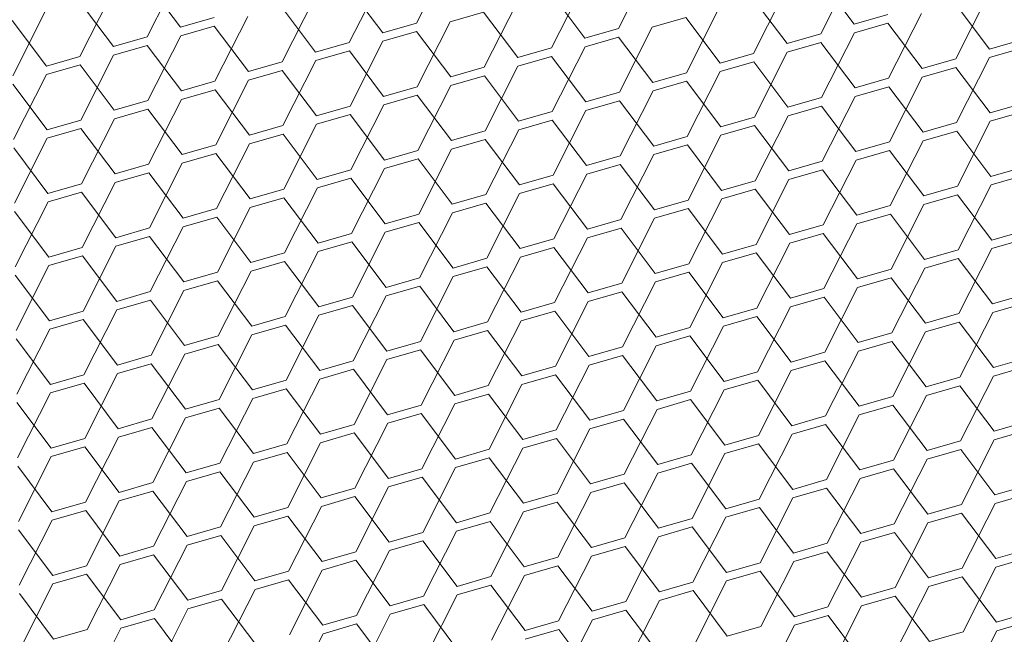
# Model space of a CAD drawing. Header units: millimetres. Extents: x 3925 to 5043, y -86 to 778.
# Tile 395 of 439: x 4937.19 to 4943.7, y 537.34 to 541.4. Entities that reach past the tile are written whole.
import ezdxf

# ---------------------------------------------------------------- set-up
doc = ezdxf.new("R2010")
doc.units = ezdxf.units.MM
doc.header["$LTSCALE"] = 46.255
doc.layers.add('H30K-DUST-FIDXF_CONTINUOUS_LINE', color=7, linetype='CONTINUOUS')

msp = doc.modelspace()

# ---------------------------------------------------------------- linework, layer by layer
at = {"layer": 'H30K-DUST-FIDXF_CONTINUOUS_LINE', "color": 7, "linetype": 'Continuous', "lineweight": 0}
for p, q in [((4939.8089, 541.3808), (4940.0262, 541.8095)), ((4941.1456, 541.3447), (4941.3628, 541.7733)), ((4938.0285, 541.2887), (4938.2458, 541.7173)), ((4942.4822, 541.3085), (4942.6995, 541.7372)), ((4938.2504, 541.3528), (4938.0239, 541.6532)), ((4939.3651, 541.2525), (4939.5824, 541.6812)), ((4940.7018, 541.2164), (4940.9191, 541.6451)), ((4942.7041, 541.3727), (4942.4776, 541.6731)), ((4937.5847, 541.1604), (4937.802, 541.5891)), ((4939.587, 541.3167), (4939.3605, 541.6171)), ((4940.9237, 541.2805), (4940.6972, 541.5809)), ((4942.0384, 541.1803), (4942.2557, 541.6089)), ((4937.8066, 541.2245), (4937.5801, 541.5249)), ((4938.9214, 541.1243), (4939.1386, 541.5529)), ((4940.258, 541.0881), (4940.4753, 541.5168)), ((4942.2603, 541.2444), (4942.0338, 541.5448)), ((4943.3751, 541.1441), (4943.5924, 541.5728)), ((4937.141, 541.0321), (4937.3582, 541.4608)), ((4939.1433, 541.1884), (4938.9168, 541.4888)), ((4940.2534, 541.4527), (4940.0315, 541.3885)), ((4940.4799, 541.1523), (4940.2534, 541.4527)), ((4941.5947, 541.052), (4941.8119, 541.4807)), ((4943.597, 541.2083), (4943.3705, 541.5087)), ((4937.3628, 541.0963), (4937.1363, 541.3967)), ((4938.2504, 541.3528), (4938.4723, 541.4169)), ((4938.4776, 540.996), (4938.6949, 541.4247)), ((4939.8142, 540.9599), (4940.0315, 541.3885)), ((4941.5901, 541.4165), (4941.3682, 541.3524)), ((4941.8166, 541.1161), (4941.5901, 541.4165)), ((4942.7041, 541.3727), (4942.926, 541.4368)), ((4942.9313, 541.0159), (4943.1486, 541.4445)), ((4938.473, 541.3605), (4938.2511, 541.2964)), ((4938.6995, 541.0601), (4938.473, 541.3605)), ((4939.587, 541.3167), (4939.8089, 541.3808)), ((4939.8096, 541.3244), (4939.5877, 541.2603)), ((4940.0361, 541.024), (4939.8096, 541.3244)), ((4940.9237, 541.2805), (4941.1456, 541.3447)), ((4941.1509, 540.9237), (4941.3682, 541.3524)), ((4942.4875, 540.8876), (4942.7048, 541.3163)), ((4942.9267, 541.3804), (4942.7048, 541.3163)), ((4943.1532, 541.08), (4942.9267, 541.3804)), ((4937.8066, 541.2245), (4938.0285, 541.2887)), ((4938.0338, 540.8677), (4938.2511, 541.2964)), ((4939.1433, 541.1884), (4939.3651, 541.2525)), ((4939.3705, 540.8316), (4939.5877, 541.2603)), ((4941.1463, 541.2883), (4940.9244, 541.2241)), ((4941.3728, 540.9879), (4941.1463, 541.2883)), ((4942.2603, 541.2444), (4942.4822, 541.3085)), ((4942.4829, 541.2521), (4942.261, 541.188)), ((4942.7094, 540.9517), (4942.4829, 541.2521)), ((4943.597, 541.2083), (4943.8189, 541.2724)), ((4938.0292, 541.2323), (4937.8073, 541.1681)), ((4938.2557, 540.9319), (4938.0292, 541.2323)), ((4939.3659, 541.1961), (4939.144, 541.132)), ((4939.5924, 540.8957), (4939.3659, 541.1961)), ((4940.4799, 541.1523), (4940.7018, 541.2164)), ((4940.7071, 540.7955), (4940.9244, 541.2241)), ((4942.0438, 540.7593), (4942.261, 541.188)), ((4943.8196, 541.216), (4943.5977, 541.1519)), ((4937.3628, 541.0963), (4937.5847, 541.1604)), ((4937.5901, 540.7395), (4937.8073, 541.1681)), ((4938.6995, 541.0601), (4938.9214, 541.1243)), ((4938.9267, 540.7033), (4939.144, 541.132)), ((4940.7025, 541.16), (4940.4806, 541.0959)), ((4940.929, 540.8596), (4940.7025, 541.16)), ((4941.8166, 541.1161), (4942.0384, 541.1803)), ((4942.0392, 541.1239), (4941.8173, 541.0597)), ((4942.2657, 540.8235), (4942.0392, 541.1239)), ((4943.1532, 541.08), (4943.3751, 541.1441)), ((4943.3804, 540.7232), (4943.5977, 541.1519)), ((4937.5854, 541.104), (4937.3636, 541.0399)), ((4937.8119, 540.8036), (4937.5854, 541.104)), ((4938.9221, 541.0679), (4938.7002, 541.0037)), ((4939.1486, 540.7675), (4938.9221, 541.0679)), ((4940.0361, 541.024), (4940.258, 541.0881)), ((4940.2634, 540.6672), (4940.4806, 541.0959)), ((4941.6, 540.6311), (4941.8173, 541.0597)), ((4943.3758, 541.0877), (4943.1539, 541.0236)), ((4943.6023, 540.7873), (4943.3758, 541.0877)), ((4937.1463, 540.6112), (4937.3636, 541.0399)), ((4938.2557, 540.9319), (4938.4776, 540.996)), ((4938.4829, 540.5751), (4938.7002, 541.0037)), ((4940.2587, 541.0317), (4940.0368, 540.9676)), ((4940.4852, 540.7313), (4940.2587, 541.0317)), ((4941.3728, 540.9879), (4941.5947, 541.052)), ((4941.5954, 540.9956), (4941.3735, 540.9315)), ((4941.8219, 540.6952), (4941.5954, 540.9956)), ((4942.7094, 540.9517), (4942.9313, 541.0159)), ((4942.9366, 540.5949), (4943.1539, 541.0236)), ((4937.3682, 540.6753), (4937.1417, 540.9757)), ((4938.4783, 540.9396), (4938.2564, 540.8755)), ((4938.7048, 540.6392), (4938.4783, 540.9396)), ((4939.5924, 540.8957), (4939.8142, 540.9599)), ((4939.8196, 540.5389), (4940.0368, 540.9676)), ((4941.1562, 540.5028), (4941.3735, 540.9315)), ((4942.932, 540.9595), (4942.7101, 540.8953)), ((4943.1585, 540.6591), (4942.932, 540.9595)), ((4937.8119, 540.8036), (4938.0338, 540.8677)), ((4938.0392, 540.4468), (4938.2564, 540.8755)), ((4939.815, 540.9035), (4939.5931, 540.8393)), ((4940.0415, 540.6031), (4939.815, 540.9035)), ((4940.929, 540.8596), (4941.1509, 540.9237)), ((4941.1516, 540.8673), (4940.9297, 540.8032)), ((4941.3781, 540.5669), (4941.1516, 540.8673)), ((4942.2657, 540.8235), (4942.4875, 540.8876)), ((4942.4929, 540.4667), (4942.7101, 540.8953)), ((4938.0345, 540.8113), (4937.8127, 540.7472)), ((4938.261, 540.5109), (4938.0345, 540.8113)), ((4939.1486, 540.7675), (4939.3705, 540.8316)), ((4939.3758, 540.4107), (4939.5931, 540.8393)), ((4940.4852, 540.7313), (4940.7071, 540.7955)), ((4940.7125, 540.3745), (4940.9297, 540.8032)), ((4942.4883, 540.8312), (4942.2664, 540.7671)), ((4942.7148, 540.5308), (4942.4883, 540.8312)), ((4943.6023, 540.7873), (4943.8242, 540.8515)), ((4943.8249, 540.7951), (4943.603, 540.7309)), ((4937.3682, 540.6753), (4937.5901, 540.7395)), ((4937.5954, 540.3185), (4937.8127, 540.7472)), ((4939.3712, 540.7752), (4939.1493, 540.7111)), ((4939.5977, 540.4748), (4939.3712, 540.7752)), ((4940.7078, 540.7391), (4940.486, 540.6749)), ((4940.9343, 540.4387), (4940.7078, 540.7391)), ((4941.8219, 540.6952), (4942.0438, 540.7593)), ((4942.0491, 540.3384), (4942.2664, 540.7671)), ((4943.3857, 540.3023), (4943.603, 540.7309)), ((4937.5908, 540.6831), (4937.3689, 540.6189)), ((4937.8173, 540.3827), (4937.5908, 540.6831)), ((4938.7048, 540.6392), (4938.9267, 540.7033)), ((4938.932, 540.2824), (4939.1493, 540.7111)), ((4940.0415, 540.6031), (4940.2634, 540.6672)), ((4940.2687, 540.2463), (4940.486, 540.6749)), ((4942.0445, 540.7029), (4941.8226, 540.6388)), ((4942.271, 540.4025), (4942.0445, 540.7029)), ((4943.1585, 540.6591), (4943.3804, 540.7232)), ((4943.3811, 540.6668), (4943.1592, 540.6027)), ((4943.6076, 540.3664), (4943.3811, 540.6668)), ((4937.1516, 540.1903), (4937.3689, 540.6189)), ((4938.9274, 540.6469), (4938.7055, 540.5828)), ((4939.1539, 540.3465), (4938.9274, 540.6469)), ((4940.2641, 540.6108), (4940.0422, 540.5467)), ((4940.4906, 540.3104), (4940.2641, 540.6108)), ((4941.3781, 540.5669), (4941.6, 540.6311)), ((4941.6053, 540.2101), (4941.8226, 540.6388)), ((4942.942, 540.174), (4943.1592, 540.6027)), ((4937.3735, 540.2544), (4937.147, 540.5548)), ((4938.261, 540.5109), (4938.4829, 540.5751)), ((4938.4883, 540.1541), (4938.7055, 540.5828)), ((4939.5977, 540.4748), (4939.8196, 540.5389)), ((4939.8249, 540.118), (4940.0422, 540.5467)), ((4941.6007, 540.5747), (4941.3788, 540.5105)), ((4941.8272, 540.2743), (4941.6007, 540.5747)), ((4942.7148, 540.5308), (4942.9366, 540.5949)), ((4942.9374, 540.5385), (4942.7155, 540.4744)), ((4943.1639, 540.2381), (4942.9374, 540.5385)), ((4938.4836, 540.5187), (4938.2618, 540.4545)), ((4938.7101, 540.2183), (4938.4836, 540.5187)), ((4939.8203, 540.4825), (4939.5984, 540.4184)), ((4940.0468, 540.1821), (4939.8203, 540.4825)), ((4940.9343, 540.4387), (4941.1562, 540.5028)), ((4941.1616, 540.0819), (4941.3788, 540.5105)), ((4942.4982, 540.0457), (4942.7155, 540.4744)), ((4937.8173, 540.3827), (4938.0392, 540.4468)), ((4938.0445, 540.0259), (4938.2618, 540.4545)), ((4939.1539, 540.3465), (4939.3758, 540.4107)), ((4939.3811, 539.9897), (4939.5984, 540.4184)), ((4941.1569, 540.4464), (4940.9351, 540.3823)), ((4941.3834, 540.146), (4941.1569, 540.4464)), ((4942.271, 540.4025), (4942.4929, 540.4667)), ((4942.4936, 540.4103), (4942.2717, 540.3461)), ((4942.7201, 540.1099), (4942.4936, 540.4103)), ((4943.6076, 540.3664), (4943.8295, 540.4305)), ((4938.0399, 540.3904), (4937.818, 540.3263)), ((4938.2664, 540.09), (4938.0399, 540.3904)), ((4939.3765, 540.3543), (4939.1546, 540.2901)), ((4939.603, 540.0539), (4939.3765, 540.3543)), ((4940.4906, 540.3104), (4940.7125, 540.3745)), ((4940.7178, 539.9536), (4940.9351, 540.3823)), ((4942.0544, 539.9175), (4942.2717, 540.3461)), ((4943.8302, 540.3741), (4943.6083, 540.31)), ((4937.3735, 540.2544), (4937.5954, 540.3185)), ((4937.6007, 539.8976), (4937.818, 540.3263)), ((4938.7101, 540.2183), (4938.932, 540.2824)), ((4938.9374, 539.8615), (4939.1546, 540.2901)), ((4940.7132, 540.3181), (4940.4913, 540.254)), ((4940.9397, 540.0177), (4940.7132, 540.3181)), ((4941.8272, 540.2743), (4942.0491, 540.3384)), ((4942.0498, 540.282), (4941.8279, 540.2179)), ((4942.2763, 539.9816), (4942.0498, 540.282)), ((4943.1639, 540.2381), (4943.3857, 540.3023)), ((4943.3911, 539.8813), (4943.6083, 540.31)), ((4937.5961, 540.2621), (4937.3742, 540.198)), ((4937.8226, 539.9617), (4937.5961, 540.2621)), ((4938.9328, 540.226), (4938.7109, 540.1619)), ((4939.1593, 539.9256), (4938.9328, 540.226)), ((4940.0468, 540.1821), (4940.2687, 540.2463)), ((4940.274, 539.8253), (4940.4913, 540.254)), ((4941.3834, 540.146), (4941.6053, 540.2101)), ((4941.6107, 539.7892), (4941.8279, 540.2179)), ((4943.3865, 540.2459), (4943.1646, 540.1817)), ((4943.613, 539.9455), (4943.3865, 540.2459)), ((4937.1569, 539.7693), (4937.3742, 540.198)), ((4938.2664, 540.09), (4938.4883, 540.1541)), ((4938.4936, 539.7332), (4938.7109, 540.1619)), ((4940.2694, 540.1899), (4940.0475, 540.1257)), ((4940.4959, 539.8895), (4940.2694, 540.1899)), ((4941.606, 540.1537), (4941.3842, 540.0896)), ((4941.8325, 539.8533), (4941.606, 540.1537)), ((4942.7201, 540.1099), (4942.942, 540.174)), ((4942.9473, 539.7531), (4943.1646, 540.1817)), ((4937.3788, 539.8335), (4937.1523, 540.1339)), ((4938.489, 540.0977), (4938.2671, 540.0336)), ((4938.7155, 539.7973), (4938.489, 540.0977)), ((4939.603, 540.0539), (4939.8249, 540.118)), ((4939.8302, 539.6971), (4940.0475, 540.1257)), ((4940.9397, 540.0177), (4941.1616, 540.0819)), ((4941.1669, 539.6609), (4941.3842, 540.0896)), ((4942.9427, 540.1176), (4942.7208, 540.0535)), ((4943.1692, 539.8172), (4942.9427, 540.1176)), ((4937.8226, 539.9617), (4938.0445, 540.0259)), ((4938.0498, 539.6049), (4938.2671, 540.0336)), ((4939.8256, 540.0616), (4939.6037, 539.9975)), ((4940.0521, 539.7612), (4939.8256, 540.0616)), ((4941.1623, 540.0255), (4940.9404, 539.9613)), ((4941.3888, 539.7251), (4941.1623, 540.0255)), ((4942.2763, 539.9816), (4942.4982, 540.0457)), ((4942.5035, 539.6248), (4942.7208, 540.0535)), ((4938.0452, 539.9695), (4937.8233, 539.9053)), ((4938.2717, 539.6691), (4938.0452, 539.9695)), ((4939.1593, 539.9256), (4939.3811, 539.9897)), ((4939.3865, 539.5688), (4939.6037, 539.9975)), ((4940.4959, 539.8895), (4940.7178, 539.9536)), ((4940.7231, 539.5327), (4940.9404, 539.9613)), ((4942.4989, 539.9893), (4942.277, 539.9252)), ((4942.7254, 539.6889), (4942.4989, 539.9893)), ((4943.613, 539.9455), (4943.8349, 540.0096)), ((4943.8356, 539.9532), (4943.6137, 539.8891)), ((4937.3788, 539.8335), (4937.6007, 539.8976)), ((4937.6061, 539.4767), (4937.8233, 539.9053)), ((4939.3819, 539.9333), (4939.16, 539.8692)), ((4939.6084, 539.6329), (4939.3819, 539.9333)), ((4940.7185, 539.8972), (4940.4966, 539.8331)), ((4940.945, 539.5968), (4940.7185, 539.8972)), ((4941.8325, 539.8533), (4942.0544, 539.9175)), ((4942.0598, 539.4965), (4942.277, 539.9252)), ((4943.3964, 539.4604), (4943.6137, 539.8891)), ((4937.6014, 539.8412), (4937.3795, 539.7771)), ((4937.8279, 539.5408), (4937.6014, 539.8412)), ((4938.7155, 539.7973), (4938.9374, 539.8615)), ((4938.9427, 539.4405), (4939.16, 539.8692)), ((4940.0521, 539.7612), (4940.274, 539.8253)), ((4940.2793, 539.4044), (4940.4966, 539.8331)), ((4942.0551, 539.8611), (4941.8333, 539.7969)), ((4942.2816, 539.5607), (4942.0551, 539.8611)), ((4943.1692, 539.8172), (4943.3911, 539.8813)), ((4943.3918, 539.8249), (4943.1699, 539.7608)), ((4943.6183, 539.5245), (4943.3918, 539.8249)), ((4937.1623, 539.3484), (4937.3795, 539.7771)), ((4938.9381, 539.8051), (4938.7162, 539.7409)), ((4939.1646, 539.5047), (4938.9381, 539.8051)), ((4940.2747, 539.7689), (4940.0528, 539.7048)), ((4940.5012, 539.4685), (4940.2747, 539.7689)), ((4941.3888, 539.7251), (4941.6107, 539.7892)), ((4941.616, 539.3683), (4941.8333, 539.7969)), ((4942.9526, 539.3321), (4943.1699, 539.7608)), ((4937.3842, 539.4125), (4937.1577, 539.7129)), ((4938.2717, 539.6691), (4938.4936, 539.7332)), ((4938.4989, 539.3123), (4938.7162, 539.7409)), ((4939.6084, 539.6329), (4939.8302, 539.6971)), ((4939.8356, 539.2761), (4940.0528, 539.7048)), ((4941.6114, 539.7328), (4941.3895, 539.6687)), ((4941.8379, 539.4324), (4941.6114, 539.7328)), ((4942.7254, 539.6889), (4942.9473, 539.7531)), ((4942.948, 539.6967), (4942.7261, 539.6325)), ((4943.1745, 539.3963), (4942.948, 539.6967)), ((4938.4943, 539.6768), (4938.2724, 539.6127)), ((4938.7208, 539.3764), (4938.4943, 539.6768)), ((4939.831, 539.6407), (4939.6091, 539.5765)), ((4940.0575, 539.3403), (4939.831, 539.6407)), ((4940.945, 539.5968), (4941.1669, 539.6609)), ((4941.1722, 539.24), (4941.3895, 539.6687)), ((4942.2816, 539.5607), (4942.5035, 539.6248)), ((4942.5089, 539.2039), (4942.7261, 539.6325)), ((4937.8279, 539.5408), (4938.0498, 539.6049)), ((4938.0552, 539.184), (4938.2724, 539.6127)), ((4939.1646, 539.5047), (4939.3865, 539.5688)), ((4939.3918, 539.1479), (4939.6091, 539.5765)), ((4941.1676, 539.6045), (4940.9457, 539.5404)), ((4941.3941, 539.3041), (4941.1676, 539.6045)), ((4942.5043, 539.5684), (4942.2824, 539.5043)), ((4942.7308, 539.268), (4942.5043, 539.5684)), ((4943.6183, 539.5245), (4943.8402, 539.5887)), ((4938.0505, 539.5485), (4937.8287, 539.4844)), ((4938.277, 539.2481), (4938.0505, 539.5485)), ((4939.3872, 539.5124), (4939.1653, 539.4483)), ((4939.6137, 539.212), (4939.3872, 539.5124)), ((4940.5012, 539.4685), (4940.7231, 539.5327)), ((4940.7284, 539.1117), (4940.9457, 539.5404)), ((4941.8379, 539.4324), (4942.0598, 539.4965)), ((4942.0651, 539.0756), (4942.2824, 539.5043)), ((4943.8409, 539.5323), (4943.619, 539.4681)), ((4937.3842, 539.4125), (4937.6061, 539.4767)), ((4937.6114, 539.0557), (4937.8287, 539.4844)), ((4938.7208, 539.3764), (4938.9427, 539.4405)), ((4938.948, 539.0196), (4939.1653, 539.4483)), ((4940.7238, 539.4763), (4940.5019, 539.4121)), ((4940.9503, 539.1759), (4940.7238, 539.4763)), ((4942.0605, 539.4401), (4941.8386, 539.376)), ((4942.287, 539.1397), (4942.0605, 539.4401)), ((4943.1745, 539.3963), (4943.3964, 539.4604)), ((4943.4017, 539.0395), (4943.619, 539.4681)), ((4937.6068, 539.4203), (4937.3849, 539.3561)), ((4937.8333, 539.1199), (4937.6068, 539.4203)), ((4938.9434, 539.3841), (4938.7215, 539.32)), ((4939.1699, 539.0837), (4938.9434, 539.3841)), ((4940.0575, 539.3403), (4940.2793, 539.4044)), ((4940.2847, 538.9835), (4940.5019, 539.4121)), ((4941.3941, 539.3041), (4941.616, 539.3683)), ((4941.6213, 538.9473), (4941.8386, 539.376)), ((4943.3971, 539.404), (4943.1752, 539.3399)), ((4943.6236, 539.1036), (4943.3971, 539.404)), ((4937.1676, 538.9275), (4937.3849, 539.3561)), ((4938.277, 539.2481), (4938.4989, 539.3123)), ((4938.5043, 538.8913), (4938.7215, 539.32)), ((4940.2801, 539.348), (4940.0582, 539.2839)), ((4940.5066, 539.0476), (4940.2801, 539.348)), ((4941.6167, 539.3119), (4941.3948, 539.2477)), ((4941.8432, 539.0115), (4941.6167, 539.3119)), ((4942.7308, 539.268), (4942.9526, 539.3321)), ((4942.958, 538.9112), (4943.1752, 539.3399)), ((4937.3895, 538.9916), (4937.163, 539.292)), ((4938.4996, 539.2559), (4938.2778, 539.1917)), ((4938.7261, 538.9555), (4938.4996, 539.2559)), ((4939.6137, 539.212), (4939.8356, 539.2761)), ((4939.8409, 538.8552), (4940.0582, 539.2839)), ((4940.9503, 539.1759), (4941.1722, 539.24)), ((4941.1776, 538.8191), (4941.3948, 539.2477)), ((4942.9534, 539.2757), (4942.7315, 539.2116)), ((4943.1799, 538.9753), (4942.9534, 539.2757)), ((4937.8333, 539.1199), (4938.0552, 539.184)), ((4938.0605, 538.7631), (4938.2778, 539.1917)), ((4939.8363, 539.2197), (4939.6144, 539.1556)), ((4940.0628, 538.9193), (4939.8363, 539.2197)), ((4941.1729, 539.1836), (4940.951, 539.1195)), ((4941.3994, 538.8832), (4941.1729, 539.1836)), ((4942.287, 539.1397), (4942.5089, 539.2039)), ((4942.5142, 538.7829), (4942.7315, 539.2116)), ((4943.6236, 539.1036), (4943.8455, 539.1677)), ((4938.0559, 539.1276), (4937.834, 539.0635)), ((4938.2824, 538.8272), (4938.0559, 539.1276)), ((4939.1699, 539.0837), (4939.3918, 539.1479)), ((4939.3971, 538.7269), (4939.6144, 539.1556)), ((4940.5066, 539.0476), (4940.7284, 539.1117)), ((4940.7338, 538.6908), (4940.951, 539.1195)), ((4942.5096, 539.1475), (4942.2877, 539.0833)), ((4942.7361, 538.8471), (4942.5096, 539.1475)), ((4943.8462, 539.1113), (4943.6243, 539.0472)), ((4937.3895, 538.9916), (4937.6114, 539.0557)), ((4937.6167, 538.6348), (4937.834, 539.0635)), ((4939.3925, 539.0915), (4939.1706, 539.0273)), ((4939.619, 538.7911), (4939.3925, 539.0915)), ((4940.7292, 539.0553), (4940.5073, 538.9912)), ((4940.9557, 538.7549), (4940.7292, 539.0553)), ((4941.8432, 539.0115), (4942.0651, 539.0756)), ((4942.0704, 538.6547), (4942.2877, 539.0833)), ((4943.1799, 538.9753), (4943.4017, 539.0395)), ((4943.4071, 538.6185), (4943.6243, 539.0472)), ((4937.6121, 538.9993), (4937.3902, 538.9352)), ((4937.8386, 538.6989), (4937.6121, 538.9993)), ((4938.7261, 538.9555), (4938.948, 539.0196)), ((4938.9534, 538.5987), (4939.1706, 539.0273)), ((4940.0628, 538.9193), (4940.2847, 538.9835)), ((4940.29, 538.5625), (4940.5073, 538.9912)), ((4942.0658, 539.0192), (4941.8439, 538.9551)), ((4942.2923, 538.7188), (4942.0658, 539.0192)), ((4943.4025, 538.9831), (4943.1806, 538.9189)), ((4943.629, 538.6827), (4943.4025, 538.9831)), ((4937.1729, 538.5065), (4937.3902, 538.9352)), ((4938.9487, 538.9632), (4938.7269, 538.8991)), ((4939.1752, 538.6628), (4938.9487, 538.9632)), ((4940.2854, 538.9271), (4940.0635, 538.8629)), ((4940.5119, 538.6267), (4940.2854, 538.9271)), ((4941.3994, 538.8832), (4941.6213, 538.9473)), ((4941.6267, 538.5264), (4941.8439, 538.9551)), ((4942.7361, 538.8471), (4942.958, 538.9112)), ((4942.9633, 538.4903), (4943.1806, 538.9189)), ((4937.3948, 538.5707), (4937.1683, 538.8711)), ((4938.2824, 538.8272), (4938.5043, 538.8913)), ((4938.5096, 538.4704), (4938.7269, 538.8991)), ((4939.619, 538.7911), (4939.8409, 538.8552)), ((4939.8462, 538.4343), (4940.0635, 538.8629)), ((4941.622, 538.8909), (4941.4002, 538.8268)), ((4941.8485, 538.5905), (4941.622, 538.8909)), ((4942.9587, 538.8548), (4942.7368, 538.7907)), ((4943.1852, 538.5544), (4942.9587, 538.8548)), ((4938.505, 538.8349), (4938.2831, 538.7708)), ((4938.7315, 538.5345), (4938.505, 538.8349)), ((4939.8416, 538.7988), (4939.6197, 538.7347)), ((4940.0681, 538.4984), (4939.8416, 538.7988)), ((4940.9557, 538.7549), (4941.1776, 538.8191)), ((4941.1829, 538.3981), (4941.4002, 538.8268)), ((4942.2923, 538.7188), (4942.5142, 538.7829)), ((4942.5195, 538.362), (4942.7368, 538.7907)), ((4937.8386, 538.6989), (4938.0605, 538.7631)), ((4938.0658, 538.3421), (4938.2831, 538.7708)), ((4939.1752, 538.6628), (4939.3971, 538.7269)), ((4939.4025, 538.306), (4939.6197, 538.7347)), ((4941.1783, 538.7627), (4940.9564, 538.6985)), ((4941.4048, 538.4623), (4941.1783, 538.7627)), ((4942.5149, 538.7265), (4942.293, 538.6624)), ((4942.7414, 538.4261), (4942.5149, 538.7265)), ((4943.629, 538.6827), (4943.8508, 538.7468)), ((4938.0612, 538.7067), (4937.8393, 538.6425)), ((4938.2877, 538.4063), (4938.0612, 538.7067)), ((4939.3978, 538.6705), (4939.176, 538.6064)), ((4939.6243, 538.3701), (4939.3978, 538.6705)), ((4940.5119, 538.6267), (4940.7338, 538.6908)), ((4940.7391, 538.2699), (4940.9564, 538.6985)), ((4941.8485, 538.5905), (4942.0704, 538.6547)), ((4942.0758, 538.2337), (4942.293, 538.6624)), ((4943.8516, 538.6904), (4943.6297, 538.6263)), ((4937.3948, 538.5707), (4937.6167, 538.6348)), ((4937.622, 538.2139), (4937.8393, 538.6425)), ((4938.7315, 538.5345), (4938.9534, 538.5987)), ((4938.9587, 538.1777), (4939.176, 538.6064)), ((4940.7345, 538.6344), (4940.5126, 538.5703)), ((4940.961, 538.334), (4940.7345, 538.6344)), ((4942.0711, 538.5983), (4941.8493, 538.5342)), ((4942.2976, 538.2979), (4942.0711, 538.5983)), ((4943.1852, 538.5544), (4943.4071, 538.6185)), ((4943.4124, 538.1976), (4943.6297, 538.6263)), ((4937.6174, 538.5784), (4937.3955, 538.5143)), ((4937.8439, 538.278), (4937.6174, 538.5784)), ((4938.9541, 538.5423), (4938.7322, 538.4782)), ((4939.1806, 538.2419), (4938.9541, 538.5423)), ((4940.0681, 538.4984), (4940.29, 538.5625)), ((4940.2953, 538.1416), (4940.5126, 538.5703)), ((4941.4048, 538.4623), (4941.6267, 538.5264)), ((4941.632, 538.1055), (4941.8493, 538.5342)), ((4943.4078, 538.5621), (4943.1859, 538.498)), ((4943.6343, 538.2617), (4943.4078, 538.5621)), ((4937.1783, 538.0856), (4937.3955, 538.5143)), ((4938.2877, 538.4063), (4938.5096, 538.4704)), ((4938.5149, 538.0495), (4938.7322, 538.4782)), ((4940.2907, 538.5062), (4940.0688, 538.442)), ((4940.5172, 538.2057), (4940.2907, 538.5062)), ((4941.6274, 538.47), (4941.4055, 538.4059)), ((4941.8539, 538.1696), (4941.6274, 538.47)), ((4942.7414, 538.4261), (4942.9633, 538.4903)), ((4942.9686, 538.0693), (4943.1859, 538.498)), ((4937.4002, 538.1497), (4937.1737, 538.4502)), ((4938.5103, 538.414), (4938.2884, 538.3499)), ((4938.7368, 538.1136), (4938.5103, 538.414)), ((4939.6243, 538.3701), (4939.8462, 538.4343)), ((4939.8516, 538.0133), (4940.0688, 538.442)), ((4940.961, 538.334), (4941.1829, 538.3981)), ((4941.1882, 537.9772), (4941.4055, 538.4059)), ((4942.964, 538.4339), (4942.7421, 538.3698)), ((4943.1905, 538.1335), (4942.964, 538.4339)), ((4937.8439, 538.278), (4938.0658, 538.3421)), ((4938.0711, 537.9212), (4938.2884, 538.3499)), ((4939.8469, 538.3779), (4939.6251, 538.3138)), ((4940.0735, 538.0775), (4939.8469, 538.3779)), ((4941.1836, 538.3418), (4940.9617, 538.2776)), ((4941.4101, 538.0413), (4941.1836, 538.3418)), ((4942.2976, 538.2979), (4942.5195, 538.362)), ((4942.5249, 537.9411), (4942.7421, 538.3698)), ((4943.6343, 538.2617), (4943.8562, 538.3259)), ((4938.0665, 538.2858), (4937.8446, 538.2216)), ((4938.293, 537.9853), (4938.0665, 538.2858)), ((4939.1806, 538.2419), (4939.4025, 538.306)), ((4939.4078, 537.8851), (4939.6251, 538.3138)), ((4940.5172, 538.2057), (4940.7391, 538.2699)), ((4940.7444, 537.849), (4940.9617, 538.2776)), ((4942.5202, 538.3056), (4942.2984, 538.2415)), ((4942.7467, 538.0052), (4942.5202, 538.3056)), ((4943.8569, 538.2695), (4943.635, 538.2054)), ((4937.4002, 538.1497), (4937.622, 538.2139)), ((4937.6274, 537.793), (4937.8446, 538.2216)), ((4939.4032, 538.2496), (4939.1813, 538.1855)), ((4939.6297, 537.9492), (4939.4032, 538.2496)), ((4940.7398, 538.2135), (4940.5179, 538.1494)), ((4940.9663, 537.9131), (4940.7398, 538.2135)), ((4941.8539, 538.1696), (4942.0758, 538.2337)), ((4942.0811, 537.8128), (4942.2984, 538.2415)), ((4943.1905, 538.1335), (4943.4124, 538.1976)), ((4943.4177, 537.7767), (4943.635, 538.2054)), ((4937.6228, 538.1575), (4937.4009, 538.0934)), ((4937.8493, 537.8571), (4937.6228, 538.1575)), ((4938.7368, 538.1136), (4938.9587, 538.1777)), ((4938.964, 537.7568), (4939.1813, 538.1855)), ((4940.0735, 538.0775), (4940.2953, 538.1416)), ((4940.3007, 537.7207), (4940.5179, 538.1494)), ((4942.0765, 538.1774), (4941.8546, 538.1132)), ((4942.303, 537.877), (4942.0765, 538.1774)), ((4943.4131, 538.1412), (4943.1912, 538.0771)), ((4943.6396, 537.8408), (4943.4131, 538.1412)), ((4937.1836, 537.6647), (4937.4009, 538.0934)), ((4938.9594, 538.1214), (4938.7375, 538.0572)), ((4939.1859, 537.821), (4938.9594, 538.1214)), ((4940.2961, 538.0852), (4940.0742, 538.0211)), ((4940.5226, 537.7848), (4940.2961, 538.0852)), ((4941.4101, 538.0413), (4941.632, 538.1055)), ((4941.6373, 537.6846), (4941.8546, 538.1132)), ((4942.7467, 538.0052), (4942.9686, 538.0693)), ((4942.974, 537.6484), (4943.1912, 538.0771)), ((4937.4055, 537.7288), (4937.179, 538.0292)), ((4938.293, 537.9853), (4938.5149, 538.0495)), ((4938.5203, 537.6286), (4938.7375, 538.0572)), ((4939.6297, 537.9492), (4939.8516, 538.0133)), ((4939.8569, 537.5924), (4940.0742, 538.0211)), ((4941.6327, 538.0491), (4941.4108, 537.985)), ((4941.8592, 537.7487), (4941.6327, 538.0491)), ((4942.9693, 538.013), (4942.7475, 537.9488)), ((4943.1958, 537.7126), (4942.9693, 538.013)), ((4938.5156, 537.9931), (4938.2937, 537.929)), ((4938.7421, 537.6927), (4938.5156, 537.9931)), ((4939.8523, 537.957), (4939.6304, 537.8928)), ((4940.0788, 537.6566), (4939.8523, 537.957)), ((4940.9663, 537.9131), (4941.1882, 537.9772)), ((4941.1935, 537.5563), (4941.4108, 537.985)), ((4942.303, 537.877), (4942.5249, 537.9411)), ((4942.5302, 537.5202), (4942.7475, 537.9488)), ((4937.8493, 537.8571), (4938.0711, 537.9212)), ((4938.0765, 537.5003), (4938.2937, 537.929)), ((4939.1859, 537.821), (4939.4078, 537.8851)), ((4939.4131, 537.4642), (4939.6304, 537.8928)), ((4941.1889, 537.9208), (4940.967, 537.8567)), ((4941.4154, 537.6204), (4941.1889, 537.9208)), ((4942.5256, 537.8847), (4942.3037, 537.8206)), ((4942.7521, 537.5843), (4942.5256, 537.8847)), ((4943.6396, 537.8408), (4943.8615, 537.9049)), ((4937.6327, 537.372), (4937.85, 537.8007)), ((4938.0719, 537.8648), (4937.85, 537.8007)), ((4938.2984, 537.5644), (4938.0719, 537.8648)), ((4939.4085, 537.8287), (4939.1866, 537.7646)), ((4939.635, 537.5283), (4939.4085, 537.8287)), ((4940.5226, 537.7848), (4940.7444, 537.849)), ((4940.7498, 537.428), (4940.967, 537.8567)), ((4941.8592, 537.7487), (4942.0811, 537.8128)), ((4942.0864, 537.3919), (4942.3037, 537.8206)), ((4943.8622, 537.8486), (4943.6403, 537.7844)), ((4937.4055, 537.7288), (4937.6274, 537.793)), ((4937.6281, 537.7366), (4937.4062, 537.6724)), ((4937.8546, 537.4362), (4937.6281, 537.7366)), ((4938.7421, 537.6927), (4938.964, 537.7568)), ((4938.9694, 537.3359), (4939.1866, 537.7646)), ((4940.7452, 537.7926), (4940.5233, 537.7284)), ((4940.9717, 537.4922), (4940.7452, 537.7926)), ((4942.0818, 537.7564), (4941.8599, 537.6923)), ((4942.3083, 537.456), (4942.0818, 537.7564)), ((4943.1958, 537.7126), (4943.4177, 537.7767)), ((4943.4231, 537.3558), (4943.6403, 537.7844)), ((4937.1889, 537.2438), (4937.4062, 537.6724)), ((4938.9647, 537.7004), (4938.7429, 537.6363)), ((4939.1912, 537.4), (4938.9647, 537.7004)), ((4940.0788, 537.6566), (4940.3007, 537.7207)), ((4940.306, 537.2998), (4940.5233, 537.7284)), ((4941.4154, 537.6204), (4941.6373, 537.6846)), ((4941.6426, 537.2636), (4941.8599, 537.6923)), ((4943.4184, 537.7203), (4943.1966, 537.6562)), ((4943.645, 537.4199), (4943.4184, 537.7203)), ((4937.4108, 537.3079), (4937.1843, 537.6083)), ((4938.2984, 537.5644), (4938.5203, 537.6286)), ((4938.5256, 537.2076), (4938.7429, 537.6363)), ((4940.3014, 537.6643), (4940.0795, 537.6002)), ((4940.5279, 537.3639), (4940.3014, 537.6643)), ((4941.638, 537.6282), (4941.4161, 537.564)), ((4941.8645, 537.3278), (4941.638, 537.6282)), ((4942.7521, 537.5843), (4942.974, 537.6484)), ((4942.9793, 537.2275), (4943.1966, 537.6562)), ((4938.521, 537.5722), (4938.2991, 537.508)), ((4938.7475, 537.2718), (4938.521, 537.5722)), ((4939.635, 537.5283), (4939.8569, 537.5924)), ((4939.8622, 537.1715), (4940.0795, 537.6002)), ((4940.9717, 537.4922), (4941.1935, 537.5563)), ((4941.1989, 537.1354), (4941.4161, 537.564)), ((4942.9747, 537.592), (4942.7528, 537.5279)), ((4943.2012, 537.2916), (4942.9747, 537.592)), ((4937.8546, 537.4362), (4938.0765, 537.5003)), ((4938.0818, 537.0794), (4938.2991, 537.508)), ((4939.8576, 537.536), (4939.6357, 537.4719)), ((4940.0841, 537.2356), (4939.8576, 537.536)), ((4941.1943, 537.4999), (4940.9724, 537.4358)), ((4941.4208, 537.1995), (4941.1943, 537.4999)), ((4942.3083, 537.456), (4942.5302, 537.5202)), ((4942.5355, 537.0992), (4942.7528, 537.5279)), ((4943.645, 537.4199), (4943.8668, 537.484)), ((4938.0772, 537.4439), (4937.8553, 537.3798)), ((4938.3037, 537.1435), (4938.0772, 537.4439)), ((4939.1912, 537.4), (4939.4131, 537.4642)), ((4939.4185, 537.0432), (4939.6357, 537.4719)), ((4940.5279, 537.3639), (4940.7498, 537.428)), ((4940.7551, 537.0071), (4940.9724, 537.4358)), ((4942.5309, 537.4638), (4942.309, 537.3996)), ((4942.7574, 537.1634), (4942.5309, 537.4638)), ((4943.8676, 537.4276), (4943.6457, 537.3635)), ((4937.4108, 537.3079), (4937.6327, 537.372)), ((4937.638, 536.9511), (4937.8553, 537.3798)), ((4939.4138, 537.4078), (4939.192, 537.3436)), ((4939.6403, 537.1074), (4939.4138, 537.4078)), ((4940.7505, 537.3716), (4940.5286, 537.3075)), ((4940.977, 537.0712), (4940.7505, 537.3716)), ((4941.8645, 537.3278), (4942.0864, 537.3919)), ((4942.0918, 536.971), (4942.309, 537.3996)), ((4943.2012, 537.2916), (4943.4231, 537.3558)), ((4943.4284, 536.9348), (4943.6457, 537.3635)), ((4938.9747, 536.915), (4939.192, 537.3436))]:
    msp.add_line(p, q, dxfattribs=at)

doc.saveas('drawing.dxf')
